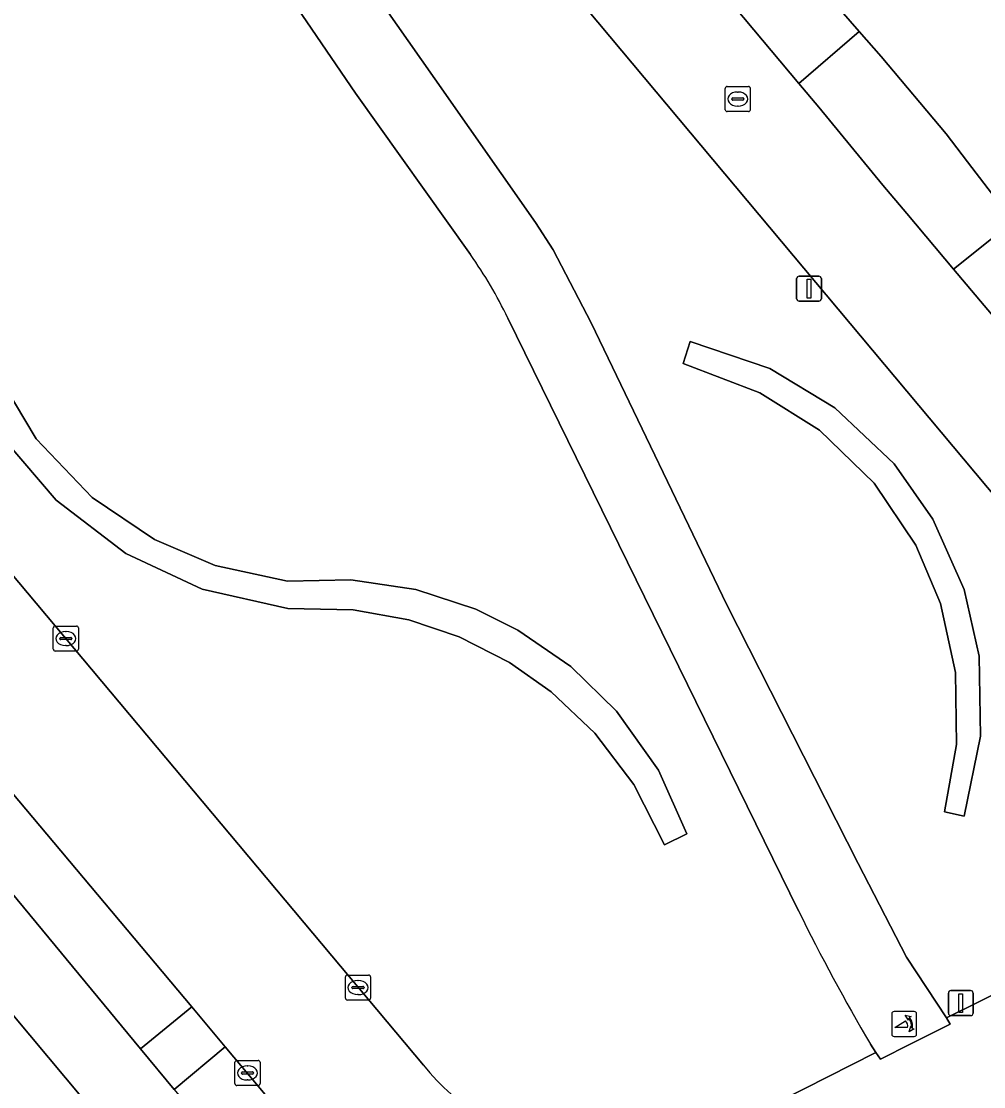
# Model space of a CAD drawing. Extents: x 157320 to 158835, y 386650 to 388491.
# Drawn here: x 158057.01 to 158095.47, y 386920.42 to 386962.99 of the extents above; entities that cross this region are included whole.
import ezdxf

# ---------------------------------------------------------------- set-up
doc = ezdxf.new("R2010")
doc.units = 0
for name, color, linetype in [('IMGEO_Erf', 7, 'Continuous'), ('IMGEO_Fietspad_gesloten', 7, 'Continuous'), ('IMGEO_Groenvoorziening', 7, 'Continuous'), ('IMGEO_Kolk', 7, 'Continuous'), ('IMGEO_Lichtmast', 7, 'Continuous'), ('IMGEO_Pand', 7, 'Continuous'), ('IMGEO_Poller', 7, 'Continuous'), ('IMGEO_Rijbaan_lokaal_gesloten', 7, 'Continuous'), ('IMGEO_Rijbaan_lokaal_open', 7, 'Continuous'), ('IMGEO_Voetpad_open', 7, 'Continuous')]:
    doc.layers.add(name, color=color, linetype=linetype)

msp = doc.modelspace()

# ---------------------------------------------------------------- linework, layer by layer
at = {"layer": 'IMGEO_Erf'}
for points in [[(158054.093, 387005.495), (158058.863, 387000), (158066.166, 386991.132), (158068.508, 386988.349), (158069.235, 386987.485), (158071.871, 386984.353), (158081.246, 386973.213), (158090.493, 386962.591), (158091.369, 386961.585), (158093.97, 386958.498), (158094.82, 386957.382), (158096.65, 386954.993), (158099.077, 386952.098), (158102.979, 386947.445), (158103.823, 386946.437), (158104.49, 386945.643), (158105.564, 386944.362), (158111.948, 386936.75), (158115.722, 386935.829), (158131.799, 386943.741)], [(158063.11, 386920.309), (158061.764, 386921.937), (158049.754, 386936.46)]]:
    msp.add_lwpolyline(points, dxfattribs=at)
msp.add_lwpolyline([(158052.153, 386920.889), (158055.975, 386924.102), (158059.456, 386919.959), (158057.305, 386917.776), (158059.642, 386914.984), (158064.926, 386908.671), (158067.29, 386910.624), (158067.454, 386910.449), (158063.627, 386907.233), (158054.184, 386899.318), (158048.988, 386894.963), (158046.168, 386898.328), (158049.98, 386903.406), (158041.347, 386911.802)], close=True, dxfattribs=at)
at = {"layer": 'IMGEO_Fietspad_gesloten'}
for points in [[(158090.939, 386922.12), (158091.159, 386921.783), (158091.342, 386921.521), (158092.554, 386922.126), (158094.131, 386922.913), (158093.978, 386923.166), (158092.382, 386925.589), (158090.453, 386929.337), (158085.2, 386939.671), (158079.783, 386950.939), (158078.263, 386953.857), (158077.553, 386954.952), (158073.528, 386960.69), (158064.75, 386973.223), (158054.85, 386987.056), (158049.707, 386994.304), (158042.744, 387003.703)], [(158039.836, 387002.796), (158041.469, 387000.758), (158046.578, 386994.093), (158052.128, 386986.297), (158057.329, 386978.888), (158061.076, 386973.608), (158065.699, 386966.975), (158070.361, 386960.129), (158074.954, 386953.67)], [(158076.447, 386951.135), (158088.066, 386927.449)]]:
    msp.add_lwpolyline(points, dxfattribs=at)
for centre, radius, start, end in [((158061.826, 386944.231), 16.168, 25.2762, 35.7161), ((158164.282, 386965.1), 85.009, 206.28958, 210.3709)]:
    msp.add_arc(centre, radius, start, end, dxfattribs=at)
at = {"layer": 'IMGEO_Groenvoorziening'}
for points in [[(158042.744, 387003.703), (158049.707, 386994.304), (158054.85, 386987.056), (158064.75, 386973.223), (158073.528, 386960.69), (158077.553, 386954.952), (158078.263, 386953.857), (158079.783, 386950.939), (158085.2, 386939.671), (158090.453, 386929.337), (158092.382, 386925.589), (158093.978, 386923.166), (158103.553, 386927.909), (158105.632, 386932.404), (158049.019, 387000), (158018.09, 387036.929)], [(158025.479, 387007.148), (158025.862, 387005.991), (158028.09, 387006.831), (158032.89, 387001.329), (158033.292, 387000), (158036.857, 386988.203), (158044.331, 386963.471), (158040.352, 386962.249), (158041.42, 386959.024), (158073.076, 386921.282)], [(158074.954, 386953.67), (158070.361, 386960.129), (158065.699, 386966.975), (158061.076, 386973.608), (158057.329, 386978.888), (158052.128, 386986.297), (158046.578, 386994.093), (158041.469, 387000.758)], [(158088.066, 386927.449), (158076.447, 386951.135)], [(158056.356, 386946.242), (158058.402, 386943.856), (158061.179, 386941.73), (158064.236, 386940.299), (158067.652, 386939.528), (158070.263, 386939.479), (158072.495, 386939.072), (158074.499, 386938.396), (158076.51, 386937.376), (158078.18, 386936.204), (158079.932, 386934.542), (158081.48, 386932.493), (158082.71, 386930.089), (158083.602, 386930.52), (158082.467, 386933.07), (158080.788, 386935.424), (158078.962, 386937.207), (158076.851, 386938.669), (158075.176, 386939.5), (158072.775, 386940.287), (158070.176, 386940.675), (158067.645, 386940.623), (158064.755, 386941.25), (158062.335, 386942.282), (158059.842, 386943.968), (158057.604, 386946.303), (158055.896, 386949.14)], [(158055.896, 386949.14), (158057.604, 386946.303), (158059.842, 386943.968), (158062.335, 386942.282), (158064.755, 386941.25), (158067.645, 386940.623), (158070.176, 386940.675), (158072.775, 386940.287), (158075.176, 386939.5), (158076.851, 386938.669), (158078.962, 386937.207), (158080.788, 386935.424), (158082.467, 386933.07), (158083.602, 386930.52), (158082.71, 386930.089), (158081.48, 386932.493), (158079.932, 386934.542), (158078.18, 386936.204), (158076.51, 386937.376), (158074.499, 386938.396), (158072.495, 386939.072), (158070.263, 386939.479), (158067.652, 386939.528), (158064.236, 386940.299), (158061.179, 386941.73), (158058.402, 386943.856), (158056.356, 386946.242)], [(158084.484, 386918.398), (158091.159, 386921.783), (158090.939, 386922.12)]]:
    msp.add_lwpolyline(points, dxfattribs=at)
for points in [[(158081.246, 386973.213), (158078.958, 386971.405), (158088.078, 386960.515), (158090.493, 386962.591)], [(158099.077, 386952.098), (158096.65, 386954.993), (158094.261, 386953.091), (158096.707, 386950.179), (158100.674, 386945.455), (158101.518, 386944.451), (158103.823, 386946.437), (158102.979, 386947.445)], [(158094.692, 386931.232), (158095.34, 386934.431), (158095.281, 386937.618), (158094.685, 386940.286), (158093.438, 386943.105), (158091.883, 386945.316), (158089.511, 386947.553), (158086.921, 386949.115), (158083.732, 386950.194), (158083.452, 386949.321), (158086.525, 386948.15), (158088.898, 386946.652), (158091.095, 386944.532), (158092.759, 386942.06), (158093.743, 386939.735), (158094.344, 386936.966), (158094.385, 386934.091), (158093.894, 386931.409)], [(158086.921, 386949.115), (158089.511, 386947.553), (158091.883, 386945.316), (158093.438, 386943.105), (158094.685, 386940.286), (158095.281, 386937.618), (158095.34, 386934.431), (158094.692, 386931.232), (158093.894, 386931.409), (158094.385, 386934.091), (158094.344, 386936.966), (158093.743, 386939.735), (158092.759, 386942.06), (158091.095, 386944.532), (158088.898, 386946.652), (158086.525, 386948.15), (158083.452, 386949.321), (158083.732, 386950.194)], [(158051.663, 386938.08), (158049.754, 386936.46), (158061.764, 386921.937), (158063.817, 386923.608)], [(158065.16, 386922.009), (158063.11, 386920.309), (158065.373, 386917.573), (158067.446, 386919.287)]]:
    msp.add_lwpolyline(points, close=True, dxfattribs=at)
for centre, radius, start, end in [((158061.826, 386944.231), 16.168, 25.2762, 35.7161), ((158164.282, 386965.1), 85.009, 206.28958, 210.3709), ((158080.71, 386927.472), 9.828, 219.0405, 292.5847)]:
    msp.add_arc(centre, radius, start, end, dxfattribs=at)
at = {"layer": 'IMGEO_Kolk'}
for p, q in [((158085.139, 386959.463), (158085.139, 386960.315)), ((158085.214, 386960.389), (158086.066, 386960.389)), ((158085.627, 386960.169), (158085.652, 386960.169)), ((158086.14, 386960.315), (158086.14, 386959.463)), ((158085.398, 386959.883), (158085.398, 386959.895)), ((158085.836, 386959.846), (158085.438, 386959.846)), ((158085.441, 386959.932), (158085.839, 386959.932)), ((158085.882, 386959.895), (158085.882, 386959.883)), ((158086.066, 386959.389), (158085.214, 386959.389)), ((158085.65, 386959.609), (158085.625, 386959.609)), ((158058.362, 386938.827), (158059.214, 386938.827)), ((158058.287, 386937.901), (158058.287, 386938.753)), ((158058.589, 386938.37), (158058.987, 386938.37)), ((158058.775, 386938.607), (158058.8, 386938.607)), ((158059.288, 386938.753), (158059.288, 386937.901)), ((158058.546, 386938.321), (158058.546, 386938.333)), ((158058.984, 386938.284), (158058.586, 386938.284)), ((158058.798, 386938.047), (158058.773, 386938.047)), ((158059.03, 386938.333), (158059.03, 386938.321)), ((158059.214, 386937.827), (158058.362, 386937.827)), ((158069.961, 386923.954), (158069.961, 386924.806)), ((158070.036, 386924.88), (158070.888, 386924.88)), ((158070.962, 386924.806), (158070.962, 386923.954)), ((158070.22, 386924.374), (158070.22, 386924.386)), ((158070.658, 386924.337), (158070.26, 386924.337)), ((158070.263, 386924.423), (158070.661, 386924.423)), ((158070.449, 386924.66), (158070.474, 386924.66)), ((158070.704, 386924.386), (158070.704, 386924.374)), ((158070.472, 386924.1), (158070.447, 386924.1)), ((158070.888, 386923.88), (158070.036, 386923.88)), ((158065.546, 386920.541), (158065.546, 386921.393)), ((158065.621, 386921.467), (158066.473, 386921.467)), ((158066.547, 386921.393), (158066.547, 386920.541)), ((158065.805, 386920.961), (158065.805, 386920.973)), ((158066.243, 386920.924), (158065.845, 386920.924)), ((158065.848, 386921.01), (158066.246, 386921.01)), ((158066.034, 386921.247), (158066.059, 386921.247)), ((158066.289, 386920.973), (158066.289, 386920.961)), ((158066.057, 386920.687), (158066.032, 386920.687)), ((158066.473, 386920.467), (158065.621, 386920.467))]:
    msp.add_line(p, q, dxfattribs=at)
for points in [[(158085.139, 386959.463), (158085.139, 386960.315)], [(158085.214, 386960.389), (158086.066, 386960.389)], [(158086.14, 386960.315), (158086.14, 386959.463)], [(158086.066, 386959.389), (158085.214, 386959.389)], [(158058.362, 386938.827), (158059.214, 386938.827)], [(158058.287, 386937.901), (158058.287, 386938.753)], [(158059.288, 386938.753), (158059.288, 386937.901)], [(158059.214, 386937.827), (158058.362, 386937.827)], [(158069.961, 386923.954), (158069.961, 386924.806)], [(158070.036, 386924.88), (158070.888, 386924.88)], [(158070.962, 386924.806), (158070.962, 386923.954)], [(158070.888, 386923.88), (158070.036, 386923.88)], [(158065.546, 386920.541), (158065.546, 386921.393)], [(158065.621, 386921.467), (158066.473, 386921.467)], [(158066.547, 386921.393), (158066.547, 386920.541)], [(158066.473, 386920.467), (158065.621, 386920.467)]]:
    msp.add_lwpolyline(points, dxfattribs=at)
for centre, radius, start, end in [((158085.216, 386960.313), 0.0765, 91.552, 178.448), ((158085.216, 386960.313), 0.0765, 91.552, 178.448), ((158086.064, 386960.313), 0.0765, 1.552, 88.448), ((158086.064, 386960.313), 0.0765, 1.552, 88.448), ((158085.438, 386959.892), 0.0403, 85.8775, 175.7526), ((158085.435, 386959.882), 0.0366, 178.938, 274.7102), ((158085.839, 386959.889), 0.043, 264.8664, 352.4533), ((158085.843, 386959.894), 0.0386, 1.7309, 96.639), ((158085.216, 386959.465), 0.0765, 181.552, 268.448), ((158085.216, 386959.465), 0.0765, 181.552, 268.448), ((158086.064, 386959.465), 0.0765, 271.552, 358.448), ((158086.064, 386959.465), 0.0765, 271.552, 358.448), ((158058.364, 386938.751), 0.0765, 91.552, 178.448), ((158058.364, 386938.751), 0.0765, 91.552, 178.448), ((158059.212, 386938.751), 0.0765, 1.552, 88.448), ((158059.212, 386938.751), 0.0765, 1.552, 88.448), ((158058.586, 386938.33), 0.0403, 85.8775, 175.7526), ((158058.991, 386938.332), 0.0386, 1.7309, 96.639), ((158058.583, 386938.32), 0.0366, 178.938, 274.7102), ((158058.987, 386938.327), 0.043, 264.8664, 352.4533), ((158058.364, 386937.903), 0.0765, 181.552, 268.448), ((158058.364, 386937.903), 0.0765, 181.552, 268.448), ((158059.212, 386937.903), 0.0765, 271.552, 358.448), ((158059.212, 386937.903), 0.0765, 271.552, 358.448), ((158070.038, 386924.804), 0.0765, 91.552, 178.448), ((158070.038, 386924.804), 0.0765, 91.552, 178.448), ((158070.886, 386924.804), 0.0765, 1.552, 88.448), ((158070.886, 386924.804), 0.0765, 1.552, 88.448), ((158070.26, 386924.383), 0.0403, 85.8775, 175.7526), ((158070.257, 386924.373), 0.0366, 178.938, 274.7102), ((158070.661, 386924.38), 0.043, 264.8664, 352.4533), ((158070.665, 386924.385), 0.0386, 1.7309, 96.639), ((158070.038, 386923.956), 0.0765, 181.552, 268.448), ((158070.038, 386923.956), 0.0765, 181.552, 268.448), ((158070.886, 386923.956), 0.0765, 271.552, 358.448), ((158070.886, 386923.956), 0.0765, 271.552, 358.448), ((158065.623, 386921.391), 0.0765, 91.552, 178.448), ((158065.623, 386921.391), 0.0765, 91.552, 178.448), ((158066.471, 386921.391), 0.0765, 1.552, 88.448), ((158066.471, 386921.391), 0.0765, 1.552, 88.448), ((158065.845, 386920.97), 0.0403, 85.8775, 175.7526), ((158065.842, 386920.96), 0.0366, 178.938, 274.7102), ((158066.246, 386920.967), 0.043, 264.8664, 352.4533), ((158066.25, 386920.972), 0.0386, 1.7309, 96.639), ((158065.623, 386920.543), 0.0765, 181.552, 268.448), ((158065.623, 386920.543), 0.0765, 181.552, 268.448), ((158066.471, 386920.543), 0.0765, 271.552, 358.448), ((158066.471, 386920.543), 0.0765, 271.552, 358.448)]:
    msp.add_arc(centre, radius, start, end, dxfattribs=at)
for centre, major_axis, ratio, start_param, end_param in [((158085.626, 386959.889), (-0.387, 0.002), 0.722429, 4.712389, 7.853982), ((158085.651, 386959.889), (-0.39, 0.002), 0.717154, 1.570796, 4.712389), ((158058.774, 386938.327), (-0.387, 0.002), 0.722429, 4.712389, 7.853982), ((158058.799, 386938.327), (-0.39, 0.002), 0.717154, 1.570796, 4.712389), ((158070.448, 386924.38), (-0.387, 0.002), 0.722429, 4.712389, 7.853982), ((158070.473, 386924.38), (-0.39, 0.002), 0.717154, 1.570796, 4.712389), ((158066.033, 386920.967), (-0.387, 0.002), 0.722429, 4.712389, 7.853982), ((158066.058, 386920.967), (-0.39, 0.002), 0.717154, 1.570796, 4.712389)]:
    msp.add_ellipse(centre, major_axis=major_axis, ratio=ratio, start_param=start_param, end_param=end_param, dxfattribs=at)
at = {"layer": 'IMGEO_Lichtmast'}
for p, q in [((158087.99, 386951.91), (158087.99, 386952.71)), ((158087.99, 386952.71), (158087.99, 386951.91)), ((158088.09, 386952.81), (158088.88, 386952.81)), ((158088.88, 386952.81), (158088.09, 386952.81)), ((158088.98, 386952.71), (158088.98, 386951.91)), ((158088.98, 386951.91), (158088.98, 386952.71)), ((158088.88, 386951.81), (158088.09, 386951.81)), ((158088.09, 386951.81), (158088.88, 386951.81)), ((158094.054, 386923.36), (158094.054, 386924.16)), ((158094.054, 386924.16), (158094.054, 386923.36)), ((158094.154, 386924.26), (158094.944, 386924.26)), ((158094.944, 386924.26), (158094.154, 386924.26)), ((158095.044, 386924.16), (158095.044, 386923.36)), ((158095.044, 386923.36), (158095.044, 386924.16)), ((158094.944, 386923.26), (158094.154, 386923.26)), ((158094.154, 386923.26), (158094.944, 386923.26))]:
    msp.add_line(p, q, dxfattribs=at)
for points in [[(158088.41, 386952.685), (158088.56, 386952.685), (158088.56, 386951.935), (158088.41, 386951.935), (158088.41, 386952.685)], [(158094.474, 386924.135), (158094.624, 386924.135), (158094.624, 386923.385), (158094.474, 386923.385), (158094.474, 386924.135)]]:
    msp.add_lwpolyline(points, dxfattribs=at)
for centre, start, end in [((158088.09, 386952.71), 90, 180), ((158088.09, 386952.71), 90, 180), ((158088.88, 386952.71), 0, 90), ((158088.88, 386952.71), 360, 90), ((158088.09, 386951.91), 180, 270), ((158088.09, 386951.91), 180, 270), ((158088.88, 386951.91), 270, 0), ((158088.88, 386951.91), 270, 0), ((158094.154, 386924.16), 90, 180), ((158094.154, 386924.16), 90, 180), ((158094.944, 386924.16), 0, 90), ((158094.944, 386924.16), 360, 90), ((158094.154, 386923.36), 180, 270), ((158094.154, 386923.36), 180, 270), ((158094.944, 386923.36), 270, 0), ((158094.944, 386923.36), 270, 0)]:
    msp.add_arc(centre, 0.1, start, end, dxfattribs=at)
at = {"layer": 'IMGEO_Pand'}
msp.add_lwpolyline([(158063.627, 386907.233), (158067.454, 386910.449), (158067.29, 386910.624), (158064.926, 386908.671), (158059.642, 386914.984), (158057.305, 386917.776), (158059.456, 386919.959), (158055.975, 386924.102), (158052.153, 386920.889), (158041.347, 386911.802), (158049.98, 386903.406), (158046.168, 386898.328), (158048.988, 386894.963), (158054.184, 386899.318)], close=True, dxfattribs=at)
at = {"layer": 'IMGEO_Poller'}
for p, q in [((158091.79, 386923.328), (158091.79, 386922.521)), ((158091.79, 386923.328), (158091.79, 386922.521)), ((158092.692, 386923.423), (158091.884, 386923.423)), ((158092.692, 386923.423), (158091.884, 386923.423)), ((158092.786, 386922.521), (158092.786, 386923.328)), ((158092.786, 386922.521), (158092.786, 386923.328)), ((158091.884, 386922.426), (158092.692, 386922.426)), ((158091.884, 386922.426), (158092.692, 386922.426))]:
    msp.add_line(p, q, dxfattribs=at)
for points in [[(158092.425, 386922.779), (158091.912, 386922.779), (158092.342, 386923.054)], [(158092.469, 386923.152), (158092.457, 386923.079), (158092.332, 386923.284)], [(158092.332, 386923.284), (158092.563, 386923.218), (158092.492, 386923.186)], [(158092.485, 386922.607), (158092.551, 386922.838), (158092.581, 386922.77)], [(158092.617, 386922.743), (158092.689, 386922.732), (158092.485, 386922.607)]]:
    msp.add_lwpolyline(points, dxfattribs=at)
for centre, radius, start, end in [((158091.884, 386923.328), 0.0946, 90, 180), ((158091.884, 386923.328), 0.0946, 90, 180), ((158092.097, 386922.829), 0.332, 351.3247, 42.4854), ((158092.111, 386922.839), 0.476, 351.7527, 41.1691), ((158092.111, 386922.839), 0.516, 349.3569, 42.2912), ((158092.692, 386923.328), 0.0946, 0, 90), ((158092.692, 386923.328), 0.0946, 0, 90), ((158091.884, 386922.521), 0.0946, 180, 270), ((158091.884, 386922.521), 0.0946, 180, 270), ((158092.692, 386922.521), 0.0946, 270, 0), ((158092.692, 386922.521), 0.0946, 270, 0)]:
    msp.add_arc(centre, radius, start, end, dxfattribs=at)
at = {"layer": 'IMGEO_Rijbaan_lokaal_gesloten'}
for points in [[(158073.076, 386921.282), (158041.42, 386959.024), (158034.557, 386967.207), (158030.213, 386972.386), (158007.03, 387000), (158000, 387008.374), (157972.38, 387041.273)], [(157967.973, 387037.769), (157974.9, 387029.543), (157977.042, 387026.998), (157978.062, 387025.786), (157980.721, 387022.628), (157983.795, 387018.928), (157993.128, 387007.669), (157996.153, 387004.218), (157999.697, 387000), (158000, 386999.639), (158002.787, 386996.322), (158003.5, 386995.491), (158020.47, 386975.229), (158025.301, 386969.475), (158035.357, 386957.488), (158038.597, 386953.625), (158042.903, 386948.477), (158045.801, 386945.052), (158050.997, 386938.872), (158051.663, 386938.08), (158063.817, 386923.608), (158065.16, 386922.009), (158067.446, 386919.287)], [(158163.49, 386957.499), (158136.568, 386944.239), (158132.955, 386942.475), (158132.518, 386942.259), (158115.801, 386933.983), (158107.683, 386929.955), (158103.553, 386927.909), (158093.978, 386923.166), (158094.131, 386922.913), (158092.554, 386922.126), (158091.342, 386921.521), (158091.159, 386921.783), (158084.484, 386918.398), (158087.116, 386913.533), (158088.912, 386914.406), (158094.716, 386917.227), (158094.507, 386917.478), (158095.897, 386918.16), (158097.312, 386918.855), (158100.366, 386920.365), (158100.401, 386919.961), (158135.377, 386937.287), (158136.478, 386937.833), (158140.15, 386939.652)]]:
    msp.add_lwpolyline(points, dxfattribs=at)
msp.add_arc((158080.71, 386927.472), 9.828, 219.0405, 292.5847, dxfattribs=at)
at = {"layer": 'IMGEO_Rijbaan_lokaal_open'}
msp.add_lwpolyline([(157995.987, 387063.319), (158000, 387058.528), (158010.809, 387045.622), (158018.09, 387036.929), (158049.019, 387000), (158105.632, 386932.404), (158103.553, 386927.909), (158107.683, 386929.955), (158115.801, 386933.983), (158110.189, 386934.127), (158103.275, 386942.359), (158102.197, 386943.643), (158101.518, 386944.451), (158100.674, 386945.455), (158096.707, 386950.179), (158094.261, 386953.091), (158092.391, 386955.317), (158091.441, 386956.449), (158088.876, 386959.562), (158088.078, 386960.515), (158078.958, 386971.405), (158069.7, 386982.458), (158066.189, 386986.599), (158054.968, 387000)], dxfattribs=at)
msp.add_lwpolyline([(158093.97, 386958.498), (158091.369, 386961.585), (158090.493, 386962.591), (158088.078, 386960.515), (158088.876, 386959.562), (158091.441, 386956.449), (158092.391, 386955.317), (158094.261, 386953.091), (158096.65, 386954.993), (158094.82, 386957.382)], close=True, dxfattribs=at)
at = {"layer": 'IMGEO_Voetpad_open'}
msp.add_lwpolyline([(158065.16, 386922.009), (158063.817, 386923.608), (158061.764, 386921.937), (158063.11, 386920.309)], close=True, dxfattribs=at)

doc.saveas('drawing.dxf')
